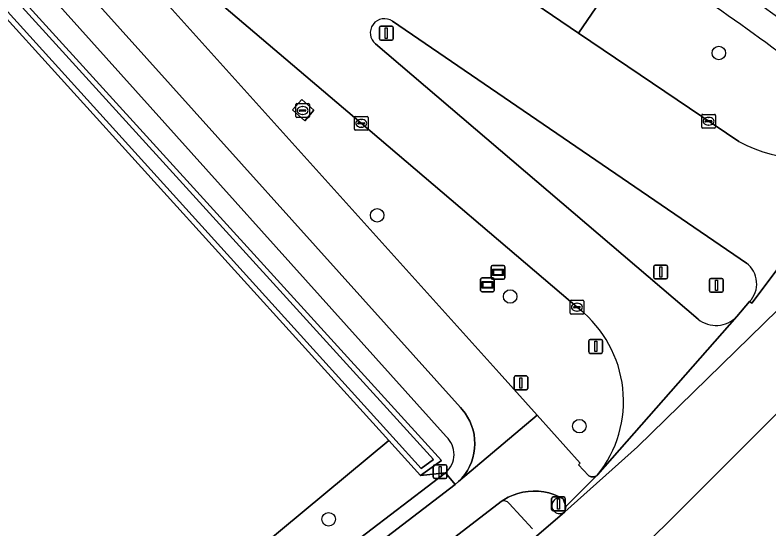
# Model space of a CAD drawing. Extents: x 157320 to 158835, y 386650 to 388491.
# Drawn here: x 158307.4 to 158362, y 386870.1 to 386907.2 of the extents above; entities that cross this region are included whole.
import ezdxf

# ---------------------------------------------------------------- set-up
doc = ezdxf.new("R2010")
doc.units = 0
for name, color, linetype in [('IMGEO_Berm_gesloten', 7, 'Continuous'), ('IMGEO_Berm_groen', 7, 'Continuous'), ('IMGEO_Boom', 7, 'Continuous'), ('IMGEO_Bouwland', 7, 'Continuous'), ('IMGEO_Fietspad_gesloten', 7, 'Continuous'), ('IMGEO_Grasland_overig', 7, 'Continuous'), ('IMGEO_Groenvoorziening', 7, 'Continuous'), ('IMGEO_Informatiebord', 7, 'Continuous'), ('IMGEO_Kolk', 7, 'Continuous'), ('IMGEO_Lichtmast', 7, 'Continuous'), ('IMGEO_Oever', 7, 'Continuous'), ('IMGEO_Rijbaan_lokaal_gesloten', 7, 'Continuous'), ('IMGEO_Rijbaan_regionaal_gesloten', 7, 'Continuous'), ('IMGEO_Verkeersbordpaal', 7, 'Continuous'), ('IMGEO_Verkeerseiland_open', 7, 'Continuous'), ('IMGEO_Verkeersregelinstallatiepaal', 7, 'Continuous'), ('IMGEO_Voetpad_open', 7, 'Continuous'), ('IMGEO_Waterloop', 7, 'Continuous')]:
    doc.layers.add(name, color=color, linetype=linetype)

msp = doc.modelspace()

# ---------------------------------------------------------------- linework, layer by layer
at = {"layer": 'IMGEO_Berm_gesloten'}
msp.add_lwpolyline([(158328.13, 386901.13), (158327.453, 386900.381), (158328.346, 386899.604), (158329.014, 386900.372)], close=True, dxfattribs=at)
at = {"layer": 'IMGEO_Berm_groen'}
for points in [[(158332.438, 386899.417), (158311.264, 386917.412), (158310.489, 386918.059), (158306.932, 386921.099)], [(158355.288, 386909.685), (158342.99, 386917.181), (158340.695, 386918.524), (158338.487, 386915.241), (158349.435, 386907.77), (158348.175, 386905.944), (158359.788, 386898.106)], [(158314.825, 386912.014), (158342.42, 386881.352), (158345.182, 386878.283), (158348.294, 386874.825), (158348.171, 386874.69), (158348.894, 386873.928), (158348.93, 386873.902), (158348.968, 386873.879), (158349.008, 386873.86), (158349.05, 386873.845), (158349.092, 386873.833), (158349.136, 386873.825), (158349.18, 386873.821), (158349.225, 386873.821), (158349.269, 386873.825), (158349.313, 386873.833), (158349.355, 386873.845), (158349.397, 386873.86), (158349.437, 386873.88), (158349.475, 386873.902), (158349.511, 386873.928), (158349.544, 386873.958), (158349.552, 386873.965)], [(158348.232, 386885.963), (158332.438, 386899.417)]]:
    msp.add_lwpolyline(points, dxfattribs=at)
msp.add_lwpolyline([(158327.453, 386900.381), (158328.13, 386901.13), (158329.014, 386900.372), (158328.346, 386899.604)], close=True, dxfattribs=at)
for centre, radius, start, end in [((158293.199, 386812.534), 115.297, 48.52983, 57.41739), ((158364.471, 386906.446), 9.565, 240.6849, 300.845), ((158342.904, 386879.305), 8.527, 321.2268, 51.3299)]:
    msp.add_arc(centre, radius, start, end, dxfattribs=at)
at = {"layer": 'IMGEO_Boom'}
for centre in [(158358.335, 386904.502), (158333.593, 386892.757), (158343.218, 386886.885), (158348.234, 386877.495), (158330.072, 386870.76)]:
    msp.add_circle(centre, 0.489, dxfattribs=at)
at = {"layer": 'IMGEO_Bouwland'}
msp.add_lwpolyline([(158181.714, 386843.44), (158180.072, 386842.575), (158234.951, 386779.484), (158235.862, 386778.219), (158242.426, 386783.422), (158246.347, 386786.767), (158250.859, 386790.582), (158258.201, 386797.764), (158265.423, 386804.471), (158271.234, 386810.341), (158276.426, 386815.611), (158281.179, 386820.446), (158289.869, 386831.241), (158304.891, 386848.81), (158310.122, 386854.921), (158314.804, 386859.543), (158319.874, 386864.355), (158326.724, 386870.062), (158334.432, 386876.454), (158305.326, 386908.574)], close=True, dxfattribs=at)
at = {"layer": 'IMGEO_Fietspad_gesloten'}
for points in [[(158311.543, 386910.095), (158339.626, 386878.837), (158339.749, 386878.701), (158339.958, 386878.435), (158340.142, 386878.151), (158340.3, 386877.852), (158340.431, 386877.54), (158340.534, 386877.217), (158340.607, 386876.887), (158340.65, 386876.552), (158340.663, 386876.214), (158340.646, 386875.876), (158340.599, 386875.541), (158340.523, 386875.211), (158340.417, 386874.89), (158340.282, 386874.58), (158340.121, 386874.282), (158339.934, 386874.001), (158339.722, 386873.737), (158339.487, 386873.493), (158345.182, 386878.283), (158342.42, 386881.352), (158314.825, 386912.014)], [(158327.393, 386860.364), (158342.559, 386872.036), (158342.758, 386872.167), (158343.086, 386872.351), (158343.43, 386872.505), (158343.786, 386872.627), (158344.151, 386872.717), (158344.523, 386872.774), (158344.899, 386872.798), (158345.275, 386872.788), (158345.649, 386872.744), (158346.018, 386872.667), (158346.378, 386872.558), (158346.727, 386872.417), (158347.062, 386872.245), (158347.257, 386871.677), (158349.552, 386873.965), (158349.544, 386873.958), (158349.511, 386873.928), (158349.475, 386873.902), (158349.437, 386873.88), (158349.397, 386873.86), (158349.355, 386873.845), (158349.313, 386873.833), (158349.269, 386873.825), (158349.225, 386873.821), (158349.18, 386873.821), (158349.136, 386873.825), (158349.092, 386873.833), (158349.05, 386873.845), (158349.008, 386873.86), (158348.968, 386873.879), (158348.93, 386873.902), (158348.894, 386873.928), (158348.171, 386874.69), (158348.294, 386874.825), (158345.182, 386878.283), (158339.487, 386873.493), (158339.232, 386873.271), (158325.932, 386863.096)]]:
    msp.add_lwpolyline(points, dxfattribs=at)
for centre, radius, start, end in [((158284.171, 386798.939), 133.592, 51.30574, 60.10097), ((158293.199, 386812.534), 115.297, 48.52983, 57.41739)]:
    msp.add_arc(centre, radius, start, end, dxfattribs=at)
at = {"layer": 'IMGEO_Grasland_overig'}
msp.add_lwpolyline([(158312.146, 386851.446), (158322.198, 386861.316), (158325.261, 386863.991), (158338.546, 386874.13), (158336.725, 386873.923), (158334.432, 386876.454), (158326.724, 386870.062), (158319.874, 386864.355), (158314.804, 386859.543), (158310.122, 386854.921), (158304.891, 386848.81), (158289.869, 386831.241), (158281.179, 386820.446), (158276.426, 386815.611), (158271.234, 386810.341), (158265.423, 386804.471), (158258.201, 386797.764)], dxfattribs=at)
at = {"layer": 'IMGEO_Groenvoorziening'}
for points in [[(158306.581, 386911.993), (158302.116, 386915.755), (158300.167, 386914.49), (158300.642, 386913.968), (158299.023, 386913.177), (158297.408, 386910.666), (158293.34, 386904.342), (158303.723, 386910.343), (158304.966, 386911.573), (158338.242, 386875.02), (158336.725, 386873.923), (158338.546, 386874.13)], [(158338.595, 386876.75), (158309.94, 386908.663)]]:
    msp.add_lwpolyline(points, dxfattribs=at)
msp.add_arc((158337.395, 386875.462), 1.761, 310.8372, 47.0199, dxfattribs=at)
at = {"layer": 'IMGEO_Informatiebord'}
for p, q in [((158341.839, 386888.229), (158341.839, 386889.029)), ((158341.839, 386889.029), (158341.839, 386888.229)), ((158341.939, 386889.129), (158342.729, 386889.129)), ((158342.729, 386889.129), (158341.939, 386889.129)), ((158342.829, 386889.029), (158342.829, 386888.229)), ((158342.829, 386888.229), (158342.829, 386889.029)), ((158341.083, 386887.326), (158341.083, 386888.126)), ((158341.083, 386888.126), (158341.083, 386887.326)), ((158341.183, 386888.226), (158341.973, 386888.226)), ((158341.973, 386888.226), (158341.183, 386888.226)), ((158342.729, 386888.129), (158341.939, 386888.129)), ((158341.939, 386888.129), (158342.729, 386888.129)), ((158342.073, 386888.126), (158342.073, 386887.326)), ((158342.073, 386887.326), (158342.073, 386888.126)), ((158341.973, 386887.226), (158341.183, 386887.226)), ((158341.183, 386887.226), (158341.973, 386887.226))]:
    msp.add_line(p, q, dxfattribs=at)
for points in [[(158341.94, 386888.861), (158342.728, 386888.861), (158342.728, 386888.397), (158341.94, 386888.397), (158341.94, 386888.861)], [(158342.005, 386888.796), (158342.005, 386888.462), (158342.663, 386888.462), (158342.663, 386888.796), (158342.005, 386888.796)], [(158341.184, 386887.958), (158341.972, 386887.958), (158341.972, 386887.494), (158341.184, 386887.494), (158341.184, 386887.958)], [(158341.249, 386887.893), (158341.249, 386887.559), (158341.907, 386887.559), (158341.907, 386887.893), (158341.249, 386887.893)]]:
    msp.add_lwpolyline(points, dxfattribs=at)
for centre, start, end in [((158341.939, 386889.029), 90, 180), ((158341.939, 386889.029), 90, 180), ((158342.729, 386889.029), 0, 90), ((158342.729, 386889.029), 360, 90), ((158341.183, 386888.126), 90, 180), ((158341.183, 386888.126), 90, 180), ((158341.939, 386888.229), 180, 270), ((158341.939, 386888.229), 180, 270), ((158341.973, 386888.126), 0, 90), ((158341.973, 386888.126), 360, 90), ((158342.729, 386888.229), 270, 0), ((158342.729, 386888.229), 270, 0), ((158341.183, 386887.326), 180, 270), ((158341.183, 386887.326), 180, 270), ((158341.973, 386887.326), 270, 0), ((158341.973, 386887.326), 270, 0)]:
    msp.add_arc(centre, 0.1, start, end, dxfattribs=at)
at = {"layer": 'IMGEO_Kolk'}
for p, q in [((158327.688, 386899.916), (158327.688, 386900.768)), ((158327.763, 386900.842), (158328.615, 386900.842)), ((158328.689, 386900.768), (158328.689, 386899.916)), ((158327.947, 386900.336), (158327.947, 386900.348)), ((158328.385, 386900.299), (158327.987, 386900.299)), ((158327.99, 386900.385), (158328.388, 386900.385)), ((158328.176, 386900.622), (158328.201, 386900.622)), ((158328.431, 386900.348), (158328.431, 386900.336)), ((158328.615, 386899.842), (158327.763, 386899.842)), ((158328.199, 386900.062), (158328.174, 386900.062)), ((158331.936, 386898.989), (158331.936, 386899.841)), ((158332.011, 386899.915), (158332.863, 386899.915)), ((158332.424, 386899.695), (158332.449, 386899.695)), ((158332.937, 386899.841), (158332.937, 386898.989)), ((158357.092, 386899.137), (158357.092, 386899.989)), ((158357.167, 386900.063), (158358.019, 386900.063)), ((158357.351, 386899.557), (158357.351, 386899.569)), ((158357.394, 386899.606), (158357.792, 386899.606)), ((158357.58, 386899.843), (158357.605, 386899.843)), ((158357.835, 386899.569), (158357.835, 386899.557)), ((158358.093, 386899.989), (158358.093, 386899.137)), ((158332.195, 386899.409), (158332.195, 386899.421)), ((158332.633, 386899.372), (158332.235, 386899.372)), ((158332.238, 386899.458), (158332.636, 386899.458)), ((158332.447, 386899.135), (158332.422, 386899.135)), ((158332.679, 386899.421), (158332.679, 386899.409)), ((158358.019, 386899.063), (158357.167, 386899.063)), ((158357.789, 386899.52), (158357.391, 386899.52)), ((158357.603, 386899.283), (158357.578, 386899.283)), ((158332.863, 386898.915), (158332.011, 386898.915)), ((158347.557, 386885.684), (158347.557, 386886.536)), ((158347.632, 386886.61), (158348.484, 386886.61)), ((158348.558, 386886.536), (158348.558, 386885.684)), ((158347.816, 386886.104), (158347.816, 386886.116)), ((158348.254, 386886.067), (158347.856, 386886.067)), ((158347.859, 386886.153), (158348.257, 386886.153)), ((158348.045, 386886.39), (158348.07, 386886.39)), ((158348.3, 386886.116), (158348.3, 386886.104)), ((158348.484, 386885.61), (158347.632, 386885.61)), ((158348.068, 386885.83), (158348.043, 386885.83))]:
    msp.add_line(p, q, dxfattribs=at)
for points in [[(158327.688, 386899.916), (158327.688, 386900.768)], [(158327.763, 386900.842), (158328.615, 386900.842)], [(158328.689, 386900.768), (158328.689, 386899.916)], [(158328.615, 386899.842), (158327.763, 386899.842)], [(158331.936, 386898.989), (158331.936, 386899.841)], [(158332.011, 386899.915), (158332.863, 386899.915)], [(158332.937, 386899.841), (158332.937, 386898.989)], [(158357.092, 386899.137), (158357.092, 386899.989)], [(158357.167, 386900.063), (158358.019, 386900.063)], [(158358.093, 386899.989), (158358.093, 386899.137)], [(158358.019, 386899.063), (158357.167, 386899.063)], [(158332.863, 386898.915), (158332.011, 386898.915)], [(158347.557, 386885.684), (158347.557, 386886.536)], [(158347.632, 386886.61), (158348.484, 386886.61)], [(158348.558, 386886.536), (158348.558, 386885.684)], [(158348.484, 386885.61), (158347.632, 386885.61)]]:
    msp.add_lwpolyline(points, dxfattribs=at)
for centre, radius, start, end in [((158327.765, 386900.766), 0.0765, 91.552, 178.448), ((158327.765, 386900.766), 0.0765, 91.552, 178.448), ((158328.613, 386900.766), 0.0765, 1.552, 88.448), ((158328.613, 386900.766), 0.0765, 1.552, 88.448), ((158327.987, 386900.345), 0.0403, 85.8775, 175.7526), ((158327.984, 386900.335), 0.0366, 178.938, 274.7102), ((158328.388, 386900.342), 0.043, 264.8664, 352.4533), ((158328.392, 386900.347), 0.0386, 1.7309, 96.639), ((158327.765, 386899.918), 0.0765, 181.552, 268.448), ((158327.765, 386899.918), 0.0765, 181.552, 268.448), ((158328.613, 386899.918), 0.0765, 271.552, 358.448), ((158328.613, 386899.918), 0.0765, 271.552, 358.448), ((158332.013, 386899.839), 0.0765, 91.552, 178.448), ((158332.013, 386899.839), 0.0765, 91.552, 178.448), ((158332.861, 386899.839), 0.0765, 1.552, 88.448), ((158332.861, 386899.839), 0.0765, 1.552, 88.448), ((158357.169, 386899.987), 0.0765, 91.552, 178.448), ((158357.169, 386899.987), 0.0765, 91.552, 178.448), ((158357.391, 386899.566), 0.0403, 85.8775, 175.7526), ((158357.388, 386899.556), 0.0366, 178.938, 274.7102), ((158357.792, 386899.563), 0.043, 264.8664, 352.4533), ((158357.796, 386899.568), 0.0386, 1.7309, 96.639), ((158358.017, 386899.987), 0.0765, 1.552, 88.448), ((158358.017, 386899.987), 0.0765, 1.552, 88.448), ((158332.235, 386899.418), 0.0403, 85.8775, 175.7526), ((158332.232, 386899.408), 0.0366, 178.938, 274.7102), ((158332.636, 386899.415), 0.043, 264.8664, 352.4533), ((158332.64, 386899.42), 0.0386, 1.7309, 96.639), ((158357.169, 386899.139), 0.0765, 181.552, 268.448), ((158357.169, 386899.139), 0.0765, 181.552, 268.448), ((158358.017, 386899.139), 0.0765, 271.552, 358.448), ((158358.017, 386899.139), 0.0765, 271.552, 358.448), ((158332.013, 386898.991), 0.0765, 181.552, 268.448), ((158332.013, 386898.991), 0.0765, 181.552, 268.448), ((158332.861, 386898.991), 0.0765, 271.552, 358.448), ((158332.861, 386898.991), 0.0765, 271.552, 358.448), ((158347.634, 386886.534), 0.0765, 91.552, 178.448), ((158347.634, 386886.534), 0.0765, 91.552, 178.448), ((158348.482, 386886.534), 0.0765, 1.552, 88.448), ((158348.482, 386886.534), 0.0765, 1.552, 88.448), ((158347.856, 386886.113), 0.0403, 85.8775, 175.7526), ((158347.853, 386886.103), 0.0366, 178.938, 274.7102), ((158348.257, 386886.11), 0.043, 264.8664, 352.4533), ((158348.261, 386886.115), 0.0386, 1.7309, 96.639), ((158347.634, 386885.686), 0.0765, 181.552, 268.448), ((158347.634, 386885.686), 0.0765, 181.552, 268.448), ((158348.482, 386885.686), 0.0765, 271.552, 358.448), ((158348.482, 386885.686), 0.0765, 271.552, 358.448)]:
    msp.add_arc(centre, radius, start, end, dxfattribs=at)
for centre, major_axis, ratio, start_param, end_param in [((158328.175, 386900.342), (-0.387, 0.002), 0.722429, 4.712389, 7.853982), ((158328.2, 386900.342), (-0.39, 0.002), 0.717154, 1.570796, 4.712389), ((158332.423, 386899.415), (-0.387, 0.002), 0.722429, 4.712389, 7.853982), ((158332.448, 386899.415), (-0.39, 0.002), 0.717154, 1.570796, 4.712389), ((158357.579, 386899.563), (-0.387, 0.002), 0.722429, 4.712389, 7.853982), ((158357.604, 386899.563), (-0.39, 0.002), 0.717154, 1.570796, 4.712389), ((158348.044, 386886.11), (-0.387, 0.002), 0.722429, 4.712389, 7.853982), ((158348.069, 386886.11), (-0.39, 0.002), 0.717154, 1.570796, 4.712389)]:
    msp.add_ellipse(centre, major_axis=major_axis, ratio=ratio, start_param=start_param, end_param=end_param, dxfattribs=at)
at = {"layer": 'IMGEO_Lichtmast'}
for p, q in [((158333.755, 386905.538), (158333.755, 386906.338)), ((158333.755, 386906.338), (158333.755, 386905.538)), ((158333.855, 386906.438), (158334.645, 386906.438)), ((158334.645, 386906.438), (158333.855, 386906.438)), ((158334.745, 386906.338), (158334.745, 386905.538)), ((158334.745, 386905.538), (158334.745, 386906.338)), ((158334.645, 386905.438), (158333.855, 386905.438)), ((158333.855, 386905.438), (158334.645, 386905.438)), ((158357.664, 386887.29), (158357.664, 386888.09)), ((158357.664, 386888.09), (158357.664, 386887.29)), ((158357.764, 386888.19), (158358.554, 386888.19)), ((158358.554, 386888.19), (158357.764, 386888.19)), ((158358.654, 386888.09), (158358.654, 386887.29)), ((158358.654, 386887.29), (158358.654, 386888.09)), ((158358.554, 386887.19), (158357.764, 386887.19)), ((158357.764, 386887.19), (158358.554, 386887.19))]:
    msp.add_line(p, q, dxfattribs=at)
for points in [[(158334.175, 386906.313), (158334.325, 386906.313), (158334.325, 386905.563), (158334.175, 386905.563), (158334.175, 386906.313)], [(158358.084, 386888.065), (158358.234, 386888.065), (158358.234, 386887.315), (158358.084, 386887.315), (158358.084, 386888.065)]]:
    msp.add_lwpolyline(points, dxfattribs=at)
for centre, start, end in [((158333.855, 386906.338), 90, 180), ((158333.855, 386906.338), 90, 180), ((158334.645, 386906.338), 0, 90), ((158334.645, 386906.338), 360, 90), ((158333.855, 386905.538), 180, 270), ((158333.855, 386905.538), 180, 270), ((158334.645, 386905.538), 270, 0), ((158334.645, 386905.538), 270, 0), ((158357.764, 386888.09), 90, 180), ((158357.764, 386888.09), 90, 180), ((158358.554, 386888.09), 0, 90), ((158358.554, 386888.09), 360, 90), ((158357.764, 386887.29), 180, 270), ((158357.764, 386887.29), 180, 270), ((158358.554, 386887.29), 270, 0), ((158358.554, 386887.29), 270, 0)]:
    msp.add_arc(centre, 0.1, start, end, dxfattribs=at)
at = {"layer": 'IMGEO_Oever'}
for points in [[(158304.966, 386911.573), (158303.723, 386910.343), (158305.326, 386908.574), (158334.432, 386876.454), (158336.725, 386873.923), (158338.242, 386875.02)], [(158304.952, 386911.018), (158337.668, 386875.079), (158336.779, 386874.436), (158334.717, 386876.712), (158304.255, 386910.329)]]:
    msp.add_lwpolyline(points, close=True, dxfattribs=at)
at = {"layer": 'IMGEO_Rijbaan_lokaal_gesloten'}
for points in [[(158318.935, 386915.539), (158315.922, 386917.983), (158312.77, 386920.704), (158310.489, 386918.059), (158311.264, 386917.412), (158332.438, 386899.417), (158348.232, 386885.963)], [(158359.788, 386898.106), (158348.175, 386905.944), (158333.04, 386916.228)], [(158334.696, 386906.801), (158360.34, 386889.298)], [(158356.83, 386885.245), (158333.477, 386905.159)], [(158360.564, 386886.509), (158360.724, 386886.389), (158369.535, 386898.114), (158369.478, 386898.293), (158369.375, 386898.234)], [(158349.552, 386873.965), (158359.631, 386885.438)]]:
    msp.add_lwpolyline(points, dxfattribs=at)
for centre, radius, start, end in [((158334.111, 386905.962), 1.023, 55.1221, 231.6984), ((158364.471, 386906.446), 9.565, 240.6849, 300.845), ((158359.197, 386887.803), 1.882, 316.5851, 52.5986), ((158342.904, 386879.305), 8.527, 321.2268, 51.3299), ((158358.127, 386886.836), 2.053, 230.8105, 317.0729)]:
    msp.add_arc(centre, radius, start, end, dxfattribs=at)
at = {"layer": 'IMGEO_Rijbaan_regionaal_gesloten'}
msp.add_lwpolyline([(158348.917, 386864.83), (158380.37, 386896.192), (158379.171, 386897.42), (158376.822, 386899.78), (158352.454, 386875.994), (158347.176, 386871.304), (158344.967, 386869.389), (158347.338, 386866.652)], close=True, dxfattribs=at)
msp.add_lwpolyline([(158369.478, 386898.293), (158369.535, 386898.114), (158360.724, 386886.389), (158360.564, 386886.509), (158359.631, 386885.438), (158349.552, 386873.965), (158347.257, 386871.677), (158347.176, 386871.304), (158352.454, 386875.994), (158376.822, 386899.78)], dxfattribs=at)
at = {"layer": 'IMGEO_Verkeersbordpaal'}
for p, q in [((158343.503, 386880.232), (158343.503, 386881.032)), ((158343.503, 386881.032), (158343.503, 386880.232)), ((158343.603, 386881.132), (158344.393, 386881.132)), ((158344.393, 386881.132), (158343.603, 386881.132)), ((158344.493, 386881.032), (158344.493, 386880.232)), ((158344.493, 386880.232), (158344.493, 386881.032)), ((158344.393, 386880.132), (158343.603, 386880.132)), ((158343.603, 386880.132), (158344.393, 386880.132)), ((158337.654, 386873.808), (158337.654, 386874.608)), ((158337.654, 386874.608), (158337.654, 386873.808)), ((158337.754, 386874.708), (158338.544, 386874.708)), ((158338.544, 386874.708), (158337.754, 386874.708)), ((158338.644, 386874.608), (158338.644, 386873.808)), ((158338.644, 386873.808), (158338.644, 386874.608)), ((158338.544, 386873.708), (158337.754, 386873.708)), ((158337.754, 386873.708), (158338.544, 386873.708))]:
    msp.add_line(p, q, dxfattribs=at)
for points in [[(158343.923, 386881.007), (158344.073, 386881.007), (158344.073, 386880.257), (158343.923, 386880.257), (158343.923, 386881.007)], [(158338.074, 386874.583), (158338.224, 386874.583), (158338.224, 386873.833), (158338.074, 386873.833), (158338.074, 386874.583)]]:
    msp.add_lwpolyline(points, dxfattribs=at)
for centre, start, end in [((158343.603, 386881.032), 90, 180), ((158343.603, 386881.032), 90, 180), ((158344.393, 386881.032), 0, 90), ((158344.393, 386881.032), 360, 90), ((158343.603, 386880.232), 180, 270), ((158343.603, 386880.232), 180, 270), ((158344.393, 386880.232), 270, 0), ((158344.393, 386880.232), 270, 0), ((158337.754, 386874.608), 90, 180), ((158337.754, 386874.608), 90, 180), ((158338.544, 386874.608), 0, 90), ((158338.544, 386874.608), 360, 90), ((158337.754, 386873.808), 180, 270), ((158337.754, 386873.808), 180, 270), ((158338.544, 386873.808), 270, 0), ((158338.544, 386873.808), 270, 0)]:
    msp.add_arc(centre, 0.1, start, end, dxfattribs=at)
at = {"layer": 'IMGEO_Verkeerseiland_open'}
for points in [[(158360.34, 386889.298), (158334.696, 386906.801)], [(158333.477, 386905.159), (158356.83, 386885.245)], [(158359.631, 386885.438), (158360.564, 386886.509)], [(158347.176, 386871.304), (158347.257, 386871.677), (158347.062, 386872.245)]]:
    msp.add_lwpolyline(points, dxfattribs=at)
for centre, radius, start, end in [((158334.111, 386905.962), 1.023, 55.1221, 231.6984), ((158359.197, 386887.803), 1.882, 316.5851, 52.5986), ((158358.127, 386886.836), 2.053, 230.8105, 317.0729), ((158346.809, 386871.737), 0.568, 63.4999, 310.3153)]:
    msp.add_arc(centre, radius, start, end, dxfattribs=at)
at = {"layer": 'IMGEO_Verkeersregelinstallatiepaal'}
for p, q in [((158353.63, 386888.254), (158353.63, 386889.054)), ((158353.63, 386889.054), (158353.63, 386888.254)), ((158353.73, 386889.154), (158354.52, 386889.154)), ((158354.52, 386889.154), (158353.73, 386889.154)), ((158354.62, 386889.054), (158354.62, 386888.254)), ((158354.62, 386888.254), (158354.62, 386889.054)), ((158354.52, 386888.154), (158353.73, 386888.154)), ((158353.73, 386888.154), (158354.52, 386888.154)), ((158349.024, 386883.765), (158349.814, 386883.765)), ((158349.814, 386883.765), (158349.024, 386883.765)), ((158348.924, 386882.865), (158348.924, 386883.665)), ((158348.924, 386883.665), (158348.924, 386882.865)), ((158349.914, 386883.665), (158349.914, 386882.865)), ((158349.914, 386882.865), (158349.914, 386883.665)), ((158349.814, 386882.765), (158349.024, 386882.765)), ((158349.024, 386882.765), (158349.814, 386882.765)), ((158346.226, 386871.473), (158346.226, 386872.273)), ((158346.226, 386872.273), (158346.226, 386871.473)), ((158346.326, 386872.373), (158347.116, 386872.373)), ((158347.116, 386872.373), (158346.326, 386872.373)), ((158347.216, 386872.273), (158347.216, 386871.473)), ((158347.216, 386871.473), (158347.216, 386872.273)), ((158347.116, 386871.373), (158346.326, 386871.373)), ((158346.326, 386871.373), (158347.116, 386871.373))]:
    msp.add_line(p, q, dxfattribs=at)
for points in [[(158354.05, 386889.029), (158354.2, 386889.029), (158354.2, 386888.279), (158354.05, 386888.279), (158354.05, 386889.029)], [(158349.344, 386883.64), (158349.494, 386883.64), (158349.494, 386882.89), (158349.344, 386882.89), (158349.344, 386883.64)], [(158346.646, 386872.248), (158346.796, 386872.248), (158346.796, 386871.498), (158346.646, 386871.498), (158346.646, 386872.248)]]:
    msp.add_lwpolyline(points, dxfattribs=at)
for centre, start, end in [((158353.73, 386889.054), 90, 180), ((158353.73, 386889.054), 90, 180), ((158354.52, 386889.054), 0, 90), ((158354.52, 386889.054), 360, 90), ((158353.73, 386888.254), 180, 270), ((158353.73, 386888.254), 180, 270), ((158354.52, 386888.254), 270, 0), ((158354.52, 386888.254), 270, 0), ((158349.024, 386883.665), 90, 180), ((158349.024, 386883.665), 90, 180), ((158349.814, 386883.665), 0, 90), ((158349.814, 386883.665), 360, 90), ((158349.024, 386882.865), 180, 270), ((158349.024, 386882.865), 180, 270), ((158349.814, 386882.865), 270, 0), ((158349.814, 386882.865), 270, 0), ((158346.326, 386872.273), 90, 180), ((158346.326, 386872.273), 90, 180), ((158347.116, 386872.273), 0, 90), ((158347.116, 386872.273), 360, 90), ((158346.326, 386871.473), 180, 270), ((158346.326, 386871.473), 180, 270), ((158347.116, 386871.473), 270, 0), ((158347.116, 386871.473), 270, 0)]:
    msp.add_arc(centre, 0.1, start, end, dxfattribs=at)
at = {"layer": 'IMGEO_Voetpad_open'}
msp.add_lwpolyline([(158338.487, 386915.241), (158340.695, 386918.524), (158339.724, 386919.092), (158339.111, 386919.419), (158336.978, 386916.27), (158334.314, 386918.088), (158333.04, 386916.228), (158348.175, 386905.944), (158349.435, 386907.77)], close=True, dxfattribs=at)
for points in [[(158338.546, 386874.13), (158339.232, 386873.271), (158339.487, 386873.493), (158339.722, 386873.737), (158339.934, 386874.001), (158340.121, 386874.282), (158340.282, 386874.58), (158340.417, 386874.89), (158340.523, 386875.211), (158340.599, 386875.541), (158340.646, 386875.876), (158340.663, 386876.214), (158340.65, 386876.552), (158340.607, 386876.887), (158340.534, 386877.217), (158340.431, 386877.54), (158340.3, 386877.852), (158340.142, 386878.151), (158339.958, 386878.435), (158339.749, 386878.701), (158339.626, 386878.837), (158311.543, 386910.095)], [(158309.94, 386908.663), (158338.595, 386876.75)], [(158246.514, 386779.103), (158289.48, 386822.026), (158291.981, 386824.789), (158292.787, 386825.794), (158309.607, 386846.95), (158310.821, 386848.424), (158312.939, 386850.645), (158322.942, 386860.499), (158323.808, 386861.322), (158325.932, 386863.096), (158339.232, 386873.271), (158338.546, 386874.13), (158325.261, 386863.991), (158322.198, 386861.316), (158312.146, 386851.446)], [(158347.062, 386872.245), (158346.727, 386872.417), (158346.378, 386872.558), (158346.018, 386872.667), (158345.649, 386872.744), (158345.275, 386872.788), (158344.899, 386872.798), (158344.523, 386872.774), (158344.151, 386872.717), (158343.786, 386872.627), (158343.43, 386872.505), (158343.086, 386872.351), (158342.758, 386872.167), (158342.559, 386872.036)], [(158342.559, 386872.036), (158327.393, 386860.364), (158325.081, 386858.443), (158314.4, 386847.876), (158313.045, 386846.383), (158312.86, 386846.165), (158315.041, 386844.17), (158316.458, 386845.62), (158327.83, 386856.869)], [(158343.139, 386871.902), (158344.832, 386870.062)], [(158344.832, 386870.062), (158343.139, 386871.902)], [(158344.858, 386869.486), (158344.967, 386869.389), (158347.176, 386871.304)]]:
    msp.add_lwpolyline(points, dxfattribs=at)
for centre, radius, start, end in [((158284.171, 386798.939), 133.592, 51.30574, 60.10097), ((158337.395, 386875.462), 1.761, 310.8372, 47.0199), ((158346.809, 386871.737), 0.568, 63.4999, 310.3153), ((158342.774, 386871.646), 0.446, 35.0745, 118.9074), ((158342.774, 386871.646), 0.446, 35.0745, 118.9074)]:
    msp.add_arc(centre, radius, start, end, dxfattribs=at)
at = {"layer": 'IMGEO_Waterloop'}
msp.add_lwpolyline([(158304.952, 386911.018), (158304.255, 386910.329), (158334.717, 386876.712), (158336.779, 386874.436), (158337.668, 386875.079)], close=True, dxfattribs=at)

doc.saveas('drawing.dxf')
